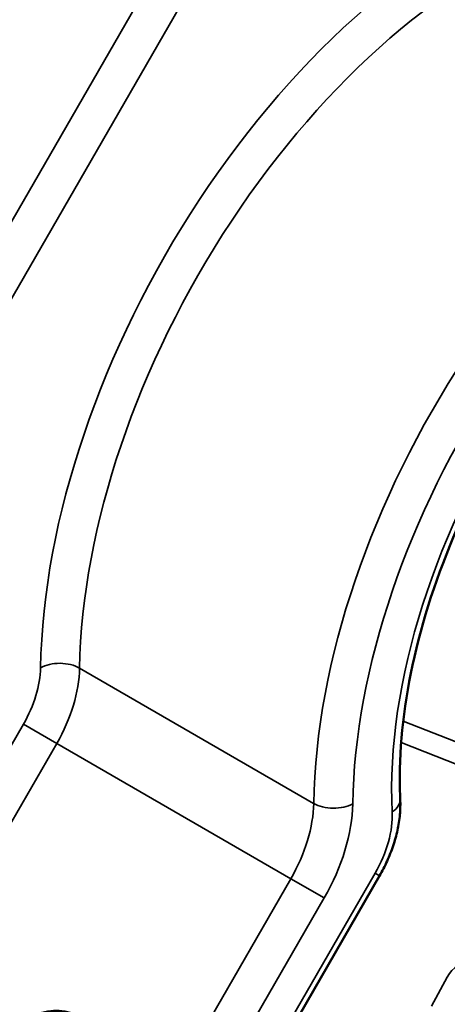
# Model space of a CAD drawing. Header units: millimetres. Extents: x 0 to 14369, y -869 to 2970.
# Tile 773 of 787: x 3870.75 to 3878.5, y 1946.09 to 1963.92. Entities that reach past the tile are written whole.
import ezdxf

# ---------------------------------------------------------------- set-up
doc = ezdxf.new("R2010")
doc.units = ezdxf.units.MM
doc.header["$LTSCALE"] = 10
doc.layers.add('Sichtbar (ISO)', color=7, linetype='Continuous', lineweight=50)
doc.layers.add('Sichtbar schmal (ISO)', color=7, linetype='Continuous', lineweight=35)

msp = doc.modelspace()

# ---------------------------------------------------------------- linework, layer by layer
at = {"layer": 'Sichtbar (ISO)'}
msp.add_line((3877.268, 1948.413), (3873.324, 1941.582), dxfattribs=at)
msp.add_ellipse((3871.23, 1944.77), major_axis=(0.625, 1.083), ratio=0.816497, dxfattribs=at)
for points, knots in [([(3885.426, 1961.457), (3884.846, 1961.322), (3884.223, 1961.059), (3882.973, 1960.3), (3882.347, 1959.808), (3881.15, 1958.635), (3880.58, 1957.953), (3879.558, 1956.471), (3879.107, 1955.669), (3878.371, 1954.029), (3878.087, 1953.192), (3877.715, 1951.575), (3877.626, 1950.794), (3877.636, 1949.987), (3877.639, 1949.893), (3877.643, 1949.8)], [5.208706, 5.208706, 5.208706, 5.208706, 5.523631, 5.523631, 5.833698, 5.833698, 6.145367, 6.145367, 6.458278, 6.458278, 6.771107, 6.771107, 7.082552, 7.082552, 7.124254, 7.124254, 7.124254, 7.124254]), ([(3877.643, 1949.8), (3877.648, 1949.708), (3877.645, 1949.615), (3877.628, 1949.427), (3877.613, 1949.333), (3877.572, 1949.144), (3877.546, 1949.05), (3877.483, 1948.863), (3877.446, 1948.771), (3877.364, 1948.589), (3877.318, 1948.5), (3877.268, 1948.413)], [2.300524, 2.300524, 2.300524, 2.300524, 2.4687377, 2.4687377, 2.6369515, 2.6369515, 2.8051652, 2.8051652, 2.9733789, 2.9733789, 3.1415927, 3.1415927, 3.1415927, 3.1415927])]:
    msp.add_open_spline(points, degree=3, knots=knots, dxfattribs=at)
at = {"layer": 'Sichtbar schmal (ISO)'}
for p, q in [((3865.606, 1951.615), (3876.106, 1969.802)), ((3866.21, 1951.267), (3876.71, 1969.453)), ((3876.074, 1949.725), (3871.832, 1952.174)), ((3870.814, 1951.159), (3866.86, 1944.311)), ((3870.814, 1951.159), (3871.418, 1950.811)), ((3877.697, 1951.216), (3880.409, 1950.15)), ((3871.418, 1950.811), (3867.282, 1943.647)), ((3875.661, 1948.361), (3871.418, 1950.811)), ((3877.659, 1950.827), (3880.242, 1949.813)), ((3875.661, 1948.361), (3872.323, 1942.58)), ((3877.188, 1948.459), (3873.244, 1941.628)), ((3875.661, 1948.361), (3876.264, 1948.013)), ((3877.188, 1948.459), (3877.268, 1948.413)), ((3876.264, 1948.013), (3872.926, 1942.231)), ((3878.496, 1946.58), (3878.211, 1946.052))]:
    msp.add_line(p, q, dxfattribs=at)
for centre, major_axis, ratio, start_param, end_param in [((3878.902, 1956.507), (-5.5, -9.526), 0.57735, 3.735978, 5.479383), ((3879.255, 1956.302), (-5.25, -9.093), 0.57735, 3.735978, 5.479383), ((3883.498, 1953.853), (-5.25, -9.093), 0.57735, 3.735978, 5.479383), ((3883.851, 1953.649), (-5, -8.66), 0.57735, 3.735978, 5.479383), ((3883.851, 1953.649), (-4.5, -7.794), 0.57735, 3.63791, 5.553458), ((3871.478, 1951.978), (0.5, -0.008), 0.566627, 0.794432, 2.365229), ((3870.064, 1951.592), (-0.75, -1.299), 0.57735, 1.570796, 2.33779), ((3870.418, 1951.388), (-1, -1.732), 0.57735, 1.570796, 2.33779), ((3874.661, 1948.939), (-1, -1.732), 0.57735, 1.570796, 2.33779), ((3876.428, 1949.921), (-0.5, 0.008), 0.566627, 0.794432, 2.365229), ((3877.144, 1949.776), (0.499, 0.025), 0.608581, 5.468358, 6.283185), ((3875.014, 1948.734), (-1.25, -2.165), 0.57735, 1.570796, 2.33779), ((3876.438, 1948.892), (-0.75, -1.299), 0.57735, 1.570796, 2.411865), ((3878.858, 1946.391), (-0.25, -0.433), 0.816497, 3.588017, 4.747296)]:
    msp.add_ellipse(centre, major_axis=major_axis, ratio=ratio, start_param=start_param, end_param=end_param, dxfattribs=at)

doc.saveas('drawing.dxf')
